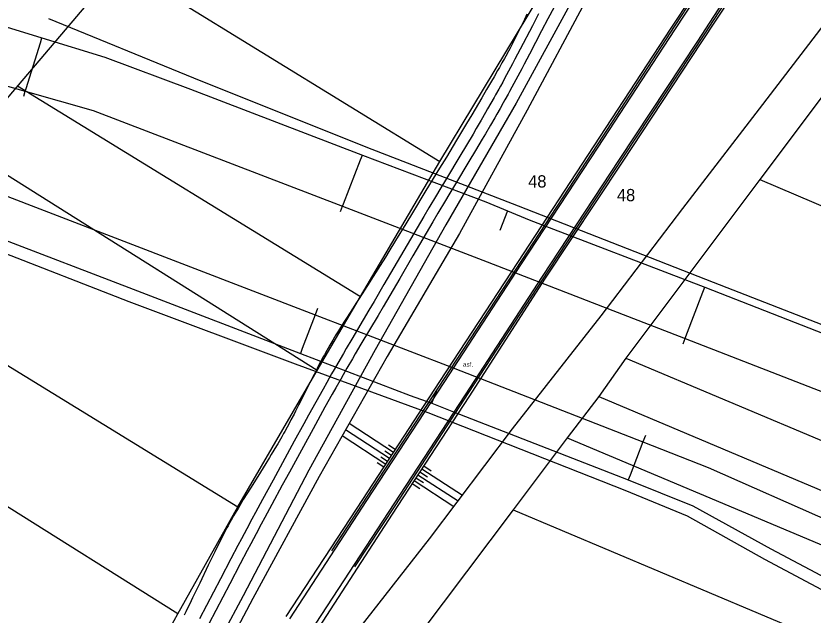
# Model space of a CAD drawing. Extents: x -540150 to -533593, y -1185082 to -1180066.
# Drawn here: x -536207.4 to -536094, y -1182262 to -1182176.7 of the extents above; entities that cross this region are included whole.
import ezdxf

# ---------------------------------------------------------------- set-up
doc = ezdxf.new("R2010")
doc.units = 0
for name, color, linetype in [('KN_HRAN_PARCEL', 7, 'Continuous'), ('rámeček', 7, 'Continuous'), ('Vrstva 10', 7, 'Continuous'), ('Vrstva 14', 7, 'Continuous'), ('Vrstva 15', 7, 'Continuous'), ('Vrstva 40', 7, 'Continuous'), ('Vrstva 9', 7, 'Continuous')]:
    doc.layers.add(name, color=color, linetype=linetype)

msp = doc.modelspace()

# ---------------------------------------------------------------- linework, layer by layer
at = {"layer": 'KN_HRAN_PARCEL'}
for p, q in [((-536147.14, -1182197.44), (-536110.36, -1182136.49)), ((-536192.56, -1182169.51), (-536147.14, -1182197.44)), ((-536207.16, -1182186.7), (-536158.41, -1182216.66)), ((-536091.46, -1182186.49), (-536101.6, -1182200.04)), ((-536164.57, -1182227.18), (-536214.73, -1182195.62)), ((-536158.41, -1182216.66), (-536147.14, -1182197.44)), ((-536101.6, -1182200.04), (-536120.65, -1182225.43)), ((-536101.6, -1182200.04), (-535965.35, -1182258.21)), ((-536229.85, -1182213.42), (-536175.83, -1182246.58)), ((-536164.57, -1182227.18), (-536158.41, -1182216.66)), ((-536120.65, -1182225.43), (-536124.53, -1182230.88)), ((-536120.65, -1182225.43), (-535972.96, -1182287.61)), ((-536184.37, -1182261.79), (-536240.86, -1182226.39)), ((-536175.83, -1182246.58), (-536164.57, -1182227.18)), ((-536124.53, -1182230.88), (-536129.02, -1182236.75)), ((-536124.53, -1182230.88), (-535974.77, -1182294.08)), ((-536129.02, -1182236.75), (-536136.67, -1182246.99)), ((-536129.02, -1182236.75), (-535976.56, -1182301.1)), ((-536184.37, -1182261.79), (-536175.83, -1182246.58)), ((-536136.67, -1182246.99), (-536154.1, -1182270.11)), ((-536136.67, -1182246.99), (-535979.71, -1182313.28)), ((-536194.51, -1182279.85), (-536184.37, -1182261.79))]:
    msp.add_line(p, q, dxfattribs=at)
at = {"layer": 'rámeček'}
msp.add_lwpolyline([(-536738.71, -1183256.04), (-536957.47, -1183070.27), (-535604.64, -1181477.18), (-535385.87, -1181662.95)], close=True, dxfattribs=at)
at = {"layer": 'Vrstva 10'}
for p, q in [((-536102.73, -1182161.93), (-536113.75, -1182178.74)), ((-536110.43, -1182180.32), (-536099.73, -1182163.75)), ((-536113.75, -1182178.74), (-536124.67, -1182195.41)), ((-536121.55, -1182197.17), (-536110.43, -1182180.32)), ((-536124.67, -1182195.41), (-536135.55, -1182212)), ((-536132.53, -1182213.83), (-536121.55, -1182197.17)), ((-536135.55, -1182212), (-536146.56, -1182228.88)), ((-536143.47, -1182230.64), (-536132.53, -1182213.83)), ((-536146.56, -1182228.88), (-536157.54, -1182245.68)), ((-536154.42, -1182247.39), (-536143.47, -1182230.64)), ((-536157.54, -1182245.68), (-536168.48, -1182262.51)), ((-536165.5, -1182264.37), (-536154.42, -1182247.39))]:
    msp.add_line(p, q, dxfattribs=at)
for points in [[(-536130.88, -1182175.52), (-536131.76, -1182177.18), (-536132.64, -1182178.85), (-536134.39, -1182182.2), (-536135.12, -1182183.59), (-536135.48, -1182184.28), (-536136.03, -1182185.32), (-536136.59, -1182186.36), (-536136.87, -1182186.88), (-536137.2, -1182187.48), (-536137.42, -1182187.89), (-536137.87, -1182188.7), (-536138.1, -1182189.1), (-536138.55, -1182189.9), (-536139.01, -1182190.71), (-536139.32, -1182191.24), (-536139.93, -1182192.3), (-536140.63, -1182193.5), (-536141.1, -1182194.3), (-536142.05, -1182195.88), (-536142.99, -1182197.47), (-536144.89, -1182200.64), (-536145.84, -1182202.22), (-536146.31, -1182203.01), (-536147.39, -1182204.82), (-536148.1, -1182206.03), (-536149.52, -1182208.46), (-536150.94, -1182210.88), (-536152.82, -1182214.11), (-536153.77, -1182215.73), (-536155.19, -1182218.15), (-536155.9, -1182219.36), (-536158.34, -1182223.46), (-536159.14, -1182224.83), (-536159.54, -1182225.51), (-536160.34, -1182226.88), (-536160.86, -1182227.8), (-536161.21, -1182228.42), (-536161.9, -1182229.64), (-536162.42, -1182230.57), (-536163.45, -1182232.41), (-536164.47, -1182234.27), (-536165.15, -1182235.5), (-536166.51, -1182237.98), (-536168.52, -1182241.66), (-536169.52, -1182243.5), (-536171.02, -1182246.27), (-536172.02, -1182248.12), (-536172.51, -1182249.04), (-536173.26, -1182250.43), (-536174.01, -1182251.85), (-536174.51, -1182252.79), (-536175.5, -1182254.68), (-536176.99, -1182257.52), (-536177.98, -1182259.42), (-536179.95, -1182263.22)], [(-536133.08, -1182176.47), (-536133.96, -1182178.15), (-536135.71, -1182181.49), (-536136.44, -1182182.88), (-536136.8, -1182183.57), (-536137.35, -1182184.6), (-536137.9, -1182185.64), (-536138.18, -1182186.15), (-536138.51, -1182186.76), (-536138.74, -1182187.16), (-536139.18, -1182187.96), (-536139.41, -1182188.37), (-536139.86, -1182189.17), (-536140.32, -1182189.97), (-536140.62, -1182190.5), (-536141.24, -1182191.56), (-536141.94, -1182192.75), (-536142.4, -1182193.55), (-536143.34, -1182195.13), (-536144.29, -1182196.72), (-536146.19, -1182199.88), (-536147.14, -1182201.46), (-536147.61, -1182202.25), (-536148.68, -1182204.06), (-536149.39, -1182205.27), (-536150.81, -1182207.7), (-536152.23, -1182210.12), (-536154.12, -1182213.36), (-536155.06, -1182214.97), (-536156.48, -1182217.39), (-536157.2, -1182218.6), (-536159.63, -1182222.71), (-536160.44, -1182224.08), (-536160.84, -1182224.76), (-536161.64, -1182226.14), (-536162.17, -1182227.06), (-536162.51, -1182227.67), (-536163.21, -1182228.9), (-536163.73, -1182229.83), (-536164.76, -1182231.68), (-536165.78, -1182233.54), (-536166.46, -1182234.78), (-536167.82, -1182237.25), (-536169.84, -1182240.94), (-536170.84, -1182242.79), (-536172.34, -1182245.56), (-536173.34, -1182247.41), (-536173.84, -1182248.34), (-536174.58, -1182249.73), (-536175.33, -1182251.14), (-536175.83, -1182252.09), (-536176.83, -1182253.98), (-536178.32, -1182256.83), (-536179.31, -1182258.72), (-536181.28, -1182262.52)]]:
    msp.add_lwpolyline(points, dxfattribs=at)
at = {"layer": 'Vrstva 14'}
for p, q in [((-536114.2, -1182178.5), (-536103.32, -1182161.71)), ((-536099.05, -1182163.9), (-536109.92, -1182180.43)), ((-536126.96, -1182172.08), (-536136.25, -1182189.16)), ((-536125.64, -1182173.16), (-536134.7, -1182190.14)), ((-536101.68, -1182189.98), (-536088.77, -1182173.09)), ((-536210.24, -1182177.86), (-536203.71, -1182179.85)), ((-536202.77, -1182177.11), (-536182.15, -1182185.57)), ((-536125.19, -1182195.22), (-536114.2, -1182178.5)), ((-536203.71, -1182179.85), (-536194.77, -1182182.6)), ((-536109.92, -1182180.43), (-536121.18, -1182197.55)), ((-536194.77, -1182182.6), (-536182.57, -1182187.17)), ((-536182.15, -1182185.57), (-536157.65, -1182195.35)), ((-536206.07, -1182187.46), (-536205.95, -1182187.09)), ((-536206.28, -1182188.15), (-536206.07, -1182187.46)), ((-536182.57, -1182187.17), (-536158.14, -1182196.54)), ((-536136.25, -1182189.16), (-536146.27, -1182206.49)), ((-536134.7, -1182190.14), (-536144.34, -1182207.72)), ((-536112.54, -1182204.15), (-536101.68, -1182189.98)), ((-536136.01, -1182211.82), (-536125.19, -1182195.22)), ((-536160.82, -1182203.49), (-536158.41, -1182197.24)), ((-536158.41, -1182197.24), (-536158.14, -1182196.54)), ((-536158.14, -1182196.54), (-536140.6, -1182203.21)), ((-536121.18, -1182197.55), (-536132.13, -1182214.06)), ((-536161.24, -1182204.59), (-536160.94, -1182203.83)), ((-536160.94, -1182203.83), (-536160.82, -1182203.49)), ((-536140.6, -1182203.21), (-536137.49, -1182204.49)), ((-536137.49, -1182204.49), (-536138.59, -1182207.26)), ((-536137.49, -1182204.49), (-536134.42, -1182205.75)), ((-536124.19, -1182219.43), (-536112.54, -1182204.15)), ((-536134.42, -1182205.75), (-536109.43, -1182215.35)), ((-536213.19, -1182207), (-536190.75, -1182215.61)), ((-536146.27, -1182206.49), (-536156.32, -1182224.25)), ((-536144.34, -1182207.72), (-536154.63, -1182225.22)), ((-536191.28, -1182217.4), (-536213.8, -1182208.68)), ((-536147.12, -1182228.77), (-536136.01, -1182211.82)), ((-536132.13, -1182214.06), (-536143.01, -1182230.93)), ((-536109.43, -1182215.35), (-536087.58, -1182223.88)), ((-536190.75, -1182215.61), (-536166.95, -1182224.75)), ((-536167.64, -1182226.27), (-536191.28, -1182217.4)), ((-536164.5, -1182218.38), (-536164.84, -1182219.28)), ((-536136.78, -1182235.48), (-536124.19, -1182219.43)), ((-536112.53, -1182223.39), (-536112.24, -1182222.65)), ((-536112.24, -1182222.65), (-536112.13, -1182222.34)), ((-536156.32, -1182224.25), (-536165.73, -1182241.39)), ((-536166.95, -1182224.75), (-536151.34, -1182230.74)), ((-536154.63, -1182225.22), (-536164.28, -1182242.27)), ((-536148.78, -1182233.2), (-536167.64, -1182226.27)), ((-536158.08, -1182245.52), (-536147.12, -1182228.77)), ((-536148.28, -1182231.84), (-536147.49, -1182229.9)), ((-536143.01, -1182230.93), (-536153.9, -1182247.65)), ((-536151.34, -1182230.74), (-536148.28, -1182231.84)), ((-536148.28, -1182231.84), (-536145.16, -1182233.07)), ((-536120.75, -1182244.24), (-536148.78, -1182233.2)), ((-536145.16, -1182233.07), (-536120.35, -1182242.76)), ((-536148.6, -1182251.16), (-536136.78, -1182235.48)), ((-536117.89, -1182236.45), (-536118.24, -1182237.35)), ((-536165.73, -1182241.39), (-536175.08, -1182259.24)), ((-536108.96, -1182240.97), (-536072.51, -1182257.2)), ((-536164.28, -1182242.27), (-536173.69, -1182259.64)), ((-536120.35, -1182242.76), (-536111.16, -1182246.44)), ((-536111.89, -1182247.89), (-536120.75, -1182244.24)), ((-536168.95, -1182262.18), (-536158.08, -1182245.52)), ((-536111.16, -1182246.44), (-536100.05, -1182252.56)), ((-536153.9, -1182247.65), (-536164.89, -1182264.6)), ((-536100.91, -1182254.06), (-536111.89, -1182247.89)), ((-536161.25, -1182267.29), (-536148.6, -1182251.16)), ((-536100.05, -1182252.56), (-536088.45, -1182258.71)), ((-536089.2, -1182260.31), (-536100.91, -1182254.06)), ((-536175.08, -1182259.24), (-536184.38, -1182276.57)), ((-536173.69, -1182259.64), (-536183.02, -1182277.18))]:
    msp.add_line(p, q, dxfattribs=at)
for points in [[(-536134.74, -1182176.49), (-536135.1, -1182177.25), (-536135.46, -1182178.02), (-536135.64, -1182178.4), (-536136.01, -1182179.16), (-536136.2, -1182179.54), (-536136.48, -1182180.1), (-536136.77, -1182180.67), (-536136.92, -1182180.95), (-536137.18, -1182181.45), (-536137.36, -1182181.78), (-536137.72, -1182182.45), (-536137.91, -1182182.78), (-536138.28, -1182183.44), (-536138.65, -1182184.09), (-536138.9, -1182184.53), (-536139.4, -1182185.4), (-536139.75, -1182186.01), (-536140.46, -1182187.21), (-536141.17, -1182188.42), (-536141.64, -1182189.22), (-536142.59, -1182190.83), (-536143.31, -1182192.03), (-536144.74, -1182194.42), (-536146.19, -1182196.82), (-536147.15, -1182198.41), (-536149.09, -1182201.6), (-536151, -1182204.76), (-536151.97, -1182206.34), (-536153.41, -1182208.7), (-536154.38, -1182210.27), (-536154.87, -1182211.06), (-536155.6, -1182212.24), (-536156.59, -1182213.81), (-536157.08, -1182214.59), (-536157.82, -1182215.76), (-536158.57, -1182216.93), (-536158.95, -1182217.51), (-536159.52, -1182218.4), (-536160.29, -1182219.59), (-536160.67, -1182220.19), (-536161.24, -1182221.08), (-536161.52, -1182221.53), (-536161.89, -1182222.13), (-536162.08, -1182222.43), (-536162.35, -1182222.89), (-536162.62, -1182223.34), (-536162.75, -1182223.57), (-536163.01, -1182224.03), (-536163.19, -1182224.33), (-536163.53, -1182224.95), (-536163.7, -1182225.25), (-536164.03, -1182225.87), (-536164.36, -1182226.49), (-536164.57, -1182226.91), (-536165, -1182227.74)], [(-536205.95, -1182187.09), (-536203.93, -1182180.57), (-536203.71, -1182179.85)], [(-536215.67, -1182184.74), (-536206.07, -1182187.46), (-536196.41, -1182190.19)], [(-536196.41, -1182190.19), (-536160.94, -1182203.83), (-536140.4, -1182211.72)], [(-536157.65, -1182195.35), (-536136, -1182203.78)], [(-536220.71, -1182197.78), (-536211.07, -1182201.49), (-536164.84, -1182219.28), (-536146.1, -1182226.49)], [(-536220.71, -1182197.78), (-536211.07, -1182201.49), (-536164.84, -1182219.28), (-536146.1, -1182226.49)], [(-536136, -1182203.78), (-536108.24, -1182214.6)], [(-536140.4, -1182211.72), (-536112.24, -1182222.65), (-536067.56, -1182239.98), (-536065.92, -1182240.61)], [(-536112.13, -1182222.34), (-536109.7, -1182216.05), (-536109.43, -1182215.35)], [(-536108.24, -1182214.6), (-536016.74, -1182250.27)], [(-536164.84, -1182219.28), (-536166.68, -1182224.05), (-536166.95, -1182224.75)], [(-536146.1, -1182226.49), (-536118.24, -1182237.35), (-536108.96, -1182240.97)], [(-536165, -1182227.74), (-536165.32, -1182228.37), (-536165.95, -1182229.62), (-536166.79, -1182231.3), (-536167.21, -1182232.14), (-536167.64, -1182232.97), (-536167.85, -1182233.39)], [(-536167.85, -1182233.39), (-536168.29, -1182234.22), (-536168.5, -1182234.63), (-536168.84, -1182235.25), (-536169.17, -1182235.87), (-536169.34, -1182236.17), (-536169.61, -1182236.65), (-536169.79, -1182236.97), (-536170.16, -1182237.6), (-536170.35, -1182237.91), (-536170.72, -1182238.54), (-536171.1, -1182239.16), (-536171.35, -1182239.58), (-536171.86, -1182240.4), (-536172.25, -1182241.02), (-536173.02, -1182242.26), (-536174.05, -1182243.91), (-536174.57, -1182244.73), (-536175.07, -1182245.56), (-536175.33, -1182245.98), (-536175.82, -1182246.81), (-536176.07, -1182247.23), (-536176.44, -1182247.86), (-536176.79, -1182248.49), (-536176.97, -1182248.81), (-536177.22, -1182249.27), (-536177.39, -1182249.58), (-536177.72, -1182250.2), (-536177.88, -1182250.51), (-536178.2, -1182251.13), (-536178.52, -1182251.75), (-536178.73, -1182252.17), (-536179.14, -1182253.01), (-536179.45, -1182253.64), (-536180.05, -1182254.9), (-536181.25, -1182257.43), (-536181.86, -1182258.69), (-536182.27, -1182259.54), (-536182.47, -1182259.96), (-536182.78, -1182260.58), (-536183.09, -1182261.21), (-536183.25, -1182261.52), (-536183.5, -1182262)], [(-536118.24, -1182237.35), (-536120.07, -1182242.07), (-536120.35, -1182242.76)]]:
    msp.add_lwpolyline(points, dxfattribs=at)
at = {"layer": 'Vrstva 15'}
for p, q in [((-536154.27, -1182239.7), (-536160.52, -1182235.62)), ((-536153.73, -1182238.87), (-536160.02, -1182234.74)), ((-536154.82, -1182240.54), (-536161.01, -1182236.49)), ((-536153.45, -1182238.45), (-536154.41, -1182237.82)), ((-536154, -1182239.29), (-536154.96, -1182238.66)), ((-536155.09, -1182240.96), (-536156.05, -1182240.33)), ((-536154.55, -1182240.12), (-536155.5, -1182239.5)), ((-536149.69, -1182241.18), (-536143.91, -1182244.94)), ((-536149.41, -1182240.76), (-536148.34, -1182241.46)), ((-536150.51, -1182242.44), (-536149.43, -1182243.14)), ((-536150.23, -1182242.02), (-536144.52, -1182245.74)), ((-536149.96, -1182241.6), (-536148.88, -1182242.3)), ((-536151.05, -1182243.28), (-536149.97, -1182243.98)), ((-536150.78, -1182242.86), (-536145.12, -1182246.54))]:
    msp.add_line(p, q, dxfattribs=at)
at = {"layer": 'Vrstva 9'}
for p, q in [((-536102.91, -1182161.46), (-536113.72, -1182178.13)), ((-536109.45, -1182179.29), (-536098.72, -1182162.81)), ((-536113.72, -1182178.13), (-536124.66, -1182194.92)), ((-536121.02, -1182196.79), (-536109.45, -1182179.29)), ((-536124.66, -1182194.92), (-536135.51, -1182211.52)), ((-536131.6, -1182212.92), (-536121.02, -1182196.79)), ((-536135.51, -1182211.52), (-536146.51, -1182228.34)), ((-536143.07, -1182230.45), (-536131.6, -1182212.92)), ((-536146.51, -1182228.34), (-536157.43, -1182245.07)), ((-536153.38, -1182246.31), (-536143.07, -1182230.45)), ((-536157.43, -1182245.07), (-536162.51, -1182252.84)), ((-536159.2, -1182255.11), (-536153.38, -1182246.31))]:
    msp.add_line(p, q, dxfattribs=at)

# ---------------------------------------------------------------- texts
at = {"layer": 'Vrstva 14'}
for p in [(-536134.56, -1182201.16), (-536121.94, -1182203.11)]:
    msp.add_text('48', height=1.75, dxfattribs=at).set_placement(p)
at = {"layer": 'Vrstva 40'}
msp.add_text('asf.', height=0.65, dxfattribs=at).set_placement((-536143.82, -1182226.65))

doc.saveas('drawing.dxf')
